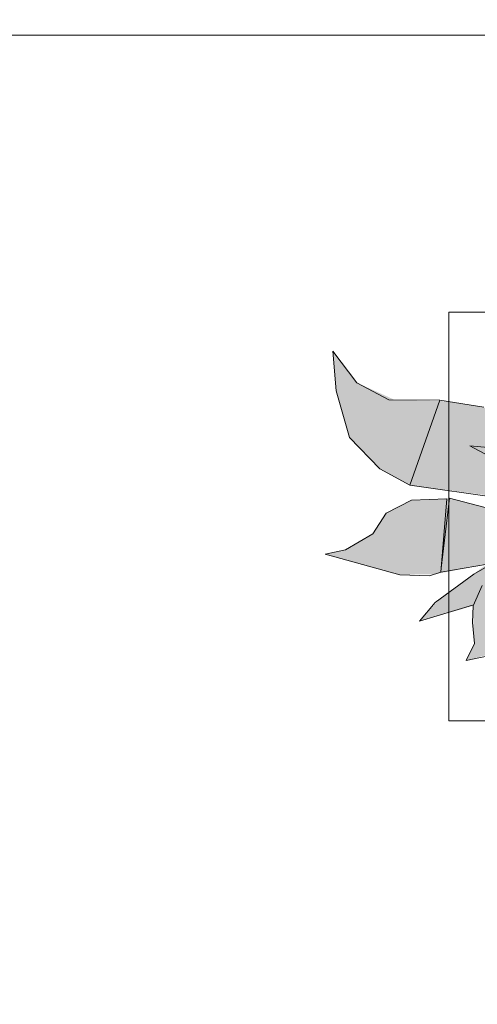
# Model space of a CAD drawing. Header units: millimetres. Extents: x -59761 to 112741, y -57975 to 46221.
# Tile 394 of 421: x 84033 to 84538, y -10067 to -8983. Entities that reach past the tile are written whole.
import ezdxf

# ---------------------------------------------------------------- set-up
doc = ezdxf.new("R2010")
doc.units = ezdxf.units.MM
for name, pattern in [('короткая штриховая', [282.222222, 141.111111, -141.111111]), ('Штриховая', [564.444447, 282.222223, -282.222223]), ('Штрихпунктирная', [670.277762, 352.777767, -176.388884, 0, -141.111112])]:
    doc.linetypes.add(name, pattern=pattern)
for name, color, linetype in [('Интерьер - Мебель', 7, 'Continuous'), ('Элемент модели - Границы зон', 7, 'Continuous'), ('Элемент Модели - Зона', 7, 'Continuous'), ('Элемент Модели - Оси', 2, 'Continuous')]:
    doc.layers.add(name, color=color, linetype=linetype)

msp = doc.modelspace()

# ---------------------------------------------------------------- hatches: boundary and pattern name
at = {"layer": 'Интерьер - Мебель', "linetype": 'Continuous', "lineweight": 0}
msp.add_hatch(color=255, dxfattribs=at).paths.add_polyline_path([(84809.61, -9161.92), (84752.36, -9185.35), (84698.05, -9217.93), (84666.19, -9283.32), (84671.57, -9363.23), (84652.82, -9335.48), (84636.73, -9292.44), (84633.09, -9318.31), (84621.46, -9346.91), (84557.32, -9331.79), (84575.93, -9347.31), (84575.64, -9390.13), (84575.04, -9397.7), (84589.36, -9421.11), (84597.41, -9430.06), (84543.51, -9409.55), (84502.72, -9403.05), (84446.64, -9401.64), (84404.9, -9382.62), (84378.42, -9347.87), (84382.24, -9391.67), (84396.96, -9442.88), (84430.23, -9477.57), (84463.27, -9495.58), (84585.05, -9511.28), (84571.15, -9526.55), (84507.05, -9509.89), (84465.1, -9511.92), (84437.32, -9526.25), (84422.44, -9548.96), (84392.3, -9566.58), (84369.98, -9571.37), (84452.27, -9594.15), (84491.24, -9593.45), (84547.7, -9582.69), (84495.93, -9621.28), (84473.78, -9645.3), (84533.11, -9628.39), (84533.34, -9658.32), (84534.5, -9669.92), (84525.17, -9688.65), (84566.59, -9677.55), (84548.92, -9728.17), (84583.85, -9823.85), (84586.67, -9853.92), (84660.57, -9763.36), (84664.7, -9773.04), (84704.27, -9800.8), (84698.34, -9776.97), (84709.68, -9759.2), (84731.01, -9740.68), (84735.05, -9729.36), (84745.36, -9737.6), (84783.11, -9749.02), (84778.53, -9708.18), (84786.11, -9678.66), (84802.24, -9659.87), (84790.46, -9641.14), (84859.25, -9704.8), (84883.06, -9720.6), (84928.85, -9735.87), (84988.35, -9730.08), (85037.59, -9734.85), (85060.98, -9749.34), (85024.13, -9687.54), (84968.19, -9661.9), (84959.49, -9640.06), (84946.8, -9635.1), (84993.99, -9620.11), (84968.82, -9621.33), (84939.13, -9613.76), (84921.76, -9590.84), (84951.15, -9587.47), (85001.26, -9568.35), (85054.24, -9526.31), (85006.82, -9537.88), (84965.97, -9532.7), (84944.59, -9516.38), (84949.29, -9512.58), (84928.55, -9501.8), (84862.69, -9495.17), (84902.92, -9484.89), (84961.34, -9459.8), (84981.29, -9399.75), (85012.78, -9365.1), (84977.29, -9371.33), (84931.73, -9372.74), (84890.77, -9388.5), (84877.02, -9403), (84890.79, -9362.01), (84868.05, -9365.49), (84841.03, -9376.87), (84816.78, -9400.71), (84824.17, -9372.12), (84806.13, -9283.96), (84796.97, -9300.57), (84792.38, -9272.97), (84783.25, -9263.08), (84771.51, -9246.74), (84765.83, -9232.66), (84767.94, -9212.69)])

# ---------------------------------------------------------------- linework, layer by layer
at = {"layer": 'Интерьер - Мебель', "color": 7, "linetype": 'Continuous', "lineweight": 5}
for p, q in [((86306.18, -9304.88), (84506.18, -9304.88)), ((84506.18, -9304.88), (84506.18, -9754.88)), ((84506.18, -9754.88), (86306.18, -9754.88))]:
    msp.add_line(p, q, dxfattribs=at)
at = {"layer": 'Интерьер - Мебель', "color": 7, "linetype": 'Continuous', "lineweight": 15}
for p, q in [((84378.42, -9347.87), (84382.24, -9391.67)), ((84378.42, -9347.87), (84404.9, -9382.62)), ((84378.42, -9347.87), (84382.24, -9391.67)), ((84378.42, -9347.87), (84404.9, -9382.62)), ((84404.9, -9382.62), (84439.95, -9401.59)), ((84404.9, -9382.62), (84439.95, -9401.59)), ((84382.24, -9391.67), (84396.96, -9442.88)), ((84382.24, -9391.67), (84396.96, -9442.88)), ((84439.95, -9401.59), (84496.34, -9402.04)), ((84439.95, -9401.59), (84496.34, -9402.04)), ((84496.34, -9402.04), (84463.27, -9495.58)), ((84496.34, -9402.04), (84463.27, -9495.58)), ((84496.34, -9402.04), (84544.82, -9409.76)), ((84496.34, -9402.04), (84544.82, -9409.76)), ((84396.96, -9442.88), (84430.23, -9477.57)), ((84396.96, -9442.88), (84430.23, -9477.57)), ((84529.43, -9452.1), (84566.26, -9455.35)), ((84529.43, -9452.1), (84583.01, -9481.04)), ((84529.43, -9452.1), (84566.26, -9455.35)), ((84529.43, -9452.1), (84583.01, -9481.04)), ((84430.23, -9477.57), (84463.27, -9495.58)), ((84430.23, -9477.57), (84463.27, -9495.58)), ((84463.27, -9495.58), (84561.42, -9509.37)), ((84463.27, -9495.58), (84561.42, -9509.37)), ((84465.1, -9511.92), (84437.32, -9526.25)), ((84465.1, -9511.92), (84437.32, -9526.25)), ((84503.86, -9510.57), (84465.1, -9511.92)), ((84503.86, -9510.57), (84465.1, -9511.92)), ((84503.86, -9510.57), (84497.41, -9591.43)), ((84503.86, -9510.57), (84497.41, -9591.43)), ((84507.05, -9509.89), (84497.93, -9587.03)), ((84507.05, -9509.89), (84497.93, -9587.03)), ((84507.05, -9509.89), (84583.52, -9529.77)), ((84507.05, -9509.89), (84583.52, -9529.77)), ((84437.32, -9526.25), (84422.44, -9548.96)), ((84437.32, -9526.25), (84422.44, -9548.96)), ((84422.44, -9548.96), (84392.3, -9566.58)), ((84422.44, -9548.96), (84392.3, -9566.58)), ((84392.3, -9566.58), (84369.98, -9571.37)), ((84392.3, -9566.58), (84369.98, -9571.37)), ((84369.98, -9571.37), (84452.27, -9594.15)), ((84369.98, -9571.37), (84452.27, -9594.15)), ((84597.99, -9573.94), (84497.41, -9591.43)), ((84597.99, -9573.94), (84497.41, -9591.43)), ((84553.8, -9582), (84533.82, -9593.38)), ((84553.8, -9582), (84533.82, -9593.38)), ((84452.27, -9594.15), (84485.07, -9595.47)), ((84452.27, -9594.15), (84485.07, -9595.47)), ((84497.41, -9591.43), (84485.07, -9595.47)), ((84497.41, -9591.43), (84485.07, -9595.47)), ((84533.82, -9593.38), (84491.08, -9624.86)), ((84533.82, -9593.38), (84491.08, -9624.86)), ((84542.81, -9606), (84533.11, -9628.39)), ((84542.81, -9606), (84533.11, -9628.39)), ((84491.08, -9624.86), (84473.78, -9645.3)), ((84491.08, -9624.86), (84473.78, -9645.3)), ((84532.45, -9627.75), (84473.78, -9645.3)), ((84532.45, -9627.75), (84473.78, -9645.3)), ((84533.11, -9628.39), (84532.17, -9646.71)), ((84533.11, -9628.39), (84532.17, -9646.71)), ((84532.17, -9646.71), (84534.5, -9669.92)), ((84532.17, -9646.71), (84534.5, -9669.92)), ((84534.5, -9669.92), (84525.17, -9688.65)), ((84534.5, -9669.92), (84525.17, -9688.65)), ((84557.06, -9681.81), (84525.17, -9688.65)), ((84557.06, -9681.81), (84525.17, -9688.65))]:
    msp.add_line(p, q, dxfattribs=at)
at = {"layer": 'Элемент модели - Границы зон', "color": 7, "linetype": 'короткая штриховая', "lineweight": 15}
for points in [[(96025, -9000), (94825, -9000), (75238.88, -9000), (75238.88, -16794.88), (75850, -16794.88), (75850, -35690.78)], [(75850, -35699.94), (75850, -16794.88), (77696.33, -16794.88), (77696.33, -14421.89), (79332.5, -14421.89), (79332.5, -11247.67), (77696.33, -11247.67), (77696.33, -9000), (80700, -9000), (80700, -9300), (81300, -9300), (81300, -9000), (89700, -9000), (89700, -9300), (90300, -9300), (90300, -9000), (94825, -9000), (96025, -9000), (96025, -18150)]]:
    msp.add_lwpolyline(points, dxfattribs=at)
at = {"layer": 'Элемент Модели - Зона', "color": 253, "linetype": 'Штриховая', "lineweight": 15, "flags": 128}
for points in [[(-8890, -17680), (-3119.74, -17680), (-3119.74, -14858.42), (142.53, -11594.86), (156.67, -11609), (156.67, -11580), (18300, -11580), (18300, -11600), (32399.73, -11600), (32399.73, -11580), (69081.36, -11580), (72316.72, -14823.47), (72320.06, -15158.11), (72320.06, -17695), (72360, -17695), (72360, -19700), (72120, -19700), (72120, -18300), (71700, -18300), (71700, -17900), (63300, -17900), (63300, -18300), (62700, -18300), (62700, -17900), (54320, -17900), (54320, -27030), (62700, -27030), (62700, -26350), (63300, -26350), (63300, -27540), (67380, -27540), (67380, -26630), (67500, -26630), (67500, -27660), (62920, -27660), (62920, -32819.89), (72120, -32819.89), (72120, -27750), (71650, -27750), (71650, -26250), (72120, -26250), (72120, -21200), (72360, -21200), (72360, -33849.94), (72120, -33849.94), (72120, -33059.89), (54320, -33059.89), (54320, -39349.94), (72120, -39349.94), (72120, -36299.94), (71700.06, -36299.94), (71700.06, -35674.44), (72120, -35674.44), (72120, -35349.94), (72360, -35349.94), (72360, -35679.94), (75850, -35679.94), (75850, -16794.88), (75238.88, -16794.88), (75238.88, -9000), (80700, -9000), (80700, -8700), (81300, -8700), (81300, -9000), (87517.1, -9000), (87517.1, -320), (85530, -320), (85530, 300), (84182.9, 300), (81300, 300), (81300, -300), (80700, -300), (80700, 212.5), (79799.78, 212.5), (72300, 212.5), (72300, -300), (71700, -300), (71700, 212.5), (63300, 212.5), (63300, -300), (62700, -300), (62700, 212.5), (54300, 212.5), (54300, -300), (53700, -300), (53700, 212.5), (45650, 212.5), (45650, -300), (45050, -300), (44950, -300), (44950, -5367.2), (32450.06, -5367.2), (32450.06, -200), (32450.06, 7690), (32460.06, 7690), (32460.06, 13850), (29720, 13850), (29720, 5730), (28964.53, 5730), (28964.53, 212), (27300.06, 212), (27300.06, -300), (26700.06, -300), (26700.06, 212), (18300, 212), (18300, -300), (17700, -300), (17700, 212), (16025.03, 212), (16025.03, -7500), (16025.03, -9042.59), (9300, -9042.59), (9300, -9300), (8700, -9300), (8700, -9042.59), (300, -9042.59), (300, -9300), (-300, -9300), (-300, -9042.59), (-8250, -9042.59), (-8250, -9300), (-8850, -9300), (-8850, -9042.59), (-8890, -9042.59)], [(75850, -35690.78), (75850, -35699.94), (77410, -35699.94), (77410, -35679.94), (80725, -35679.94), (80725, -29900), (80700, -29900), (80700, -28400), (80725, -28400), (80725, -27750), (80650, -27750), (80650, -26250), (80725, -26250), (80725, -25600), (80700, -25600), (80700, -24100), (80725, -24100), (80725, -18300), (80700, -18300), (80700, -17700), (81300, -17700), (81300, -18175), (89700, -18175), (89700, -17700), (90300, -17700), (90300, -18175), (96025, -18175), (96025, -9000), (93380.68, -9000), (90300, -9000), (90300, -9300), (89700, -9300), (89700, -9000), (81300, -9000), (81300, -9300), (80700, -9300), (80700, -9000), (77696.33, -9000), (77696.33, -11247.67), (79332.5, -11247.67), (79332.5, -14421.89), (77696.33, -14421.89), (77696.33, -16794.88), (75850, -16794.88)]]:
    msp.add_lwpolyline(points, close=True, dxfattribs=at)
at = {"layer": 'Элемент Модели - Оси', "color": 7, "linetype": 'Штрихпунктирная', "lineweight": 15}
msp.add_line((-57760.58, -9000), (110650, -9000), dxfattribs=at)

doc.saveas('drawing.dxf')
